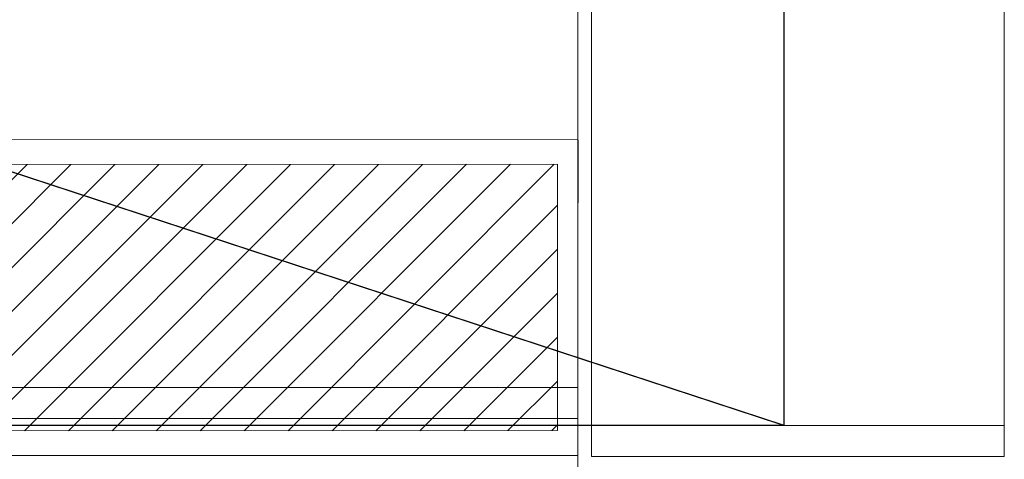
# Model space of a CAD drawing. Extents: x 3940905 to 4145695, y 925352 to 1109797.
# Tile 780 of 1056: x 4038832 to 4039625, y 1099393 to 1099746. Entities that reach past the tile are written whole.
import ezdxf

# ---------------------------------------------------------------- set-up
doc = ezdxf.new("R2010")
doc.units = 0
doc.header["$LTSCALE"] = 750
doc.header["$MEASUREMENT"] = 0
doc.linetypes.add('DASHED', pattern=[0.75, 0.5, -0.25])
doc.layers.add('CKD Equipments', color=252, linetype='CONTINUOUS', lineweight=0)
doc.layers.add('CKD-Hood', color=1, linetype='CONTINUOUS')

msp = doc.modelspace()

# ---------------------------------------------------------------- hatches: boundary and pattern name
at = {"layer": 'CKD Equipments'}
h = msp.add_hatch(dxfattribs=at)
h.set_pattern_fill('ANSI31', color=256, scale=200)
h.set_pattern_definition([(45, (4036411.71, 1099395.565), (-17.67767, 17.67767), [])])
h.paths.add_polyline_path([(4037426.8, 1099629.8), (4037426.83, 1099415.59), (4036432.06, 1099415.41), (4036432.06, 1099629.62)])
h.paths.add_polyline_path([(4039265.07, 1099415.92), (4037731.77, 1099415.64), (4037731.73, 1099629.85), (4039265.07, 1099630.13)])

# ---------------------------------------------------------------- linework, layer by layer
at = {"layer": 'CKD Equipments', "color": 252, "true_color": 0x989898}
for p, q in [((4039281.57, 1099425.59, -7.61), (4039281.57, 1100265.63, -7.61)), ((4039292.5, 1100263.78, -7.61), (4039292.5, 1099395.2, -7.61)), ((4039624.7, 1100263.78, -7.61), (4039624.7, 1099395.2, -7.61)), ((4037731.73, 1099450.52, -7.61), (4039281.57, 1099450.52, -7.61)), ((4037731.73, 1099425.59, -7.61), (4039281.57, 1099425.59, -7.61)), ((4039292.5, 1099420.14, -7.61), (4039624.7, 1099420.14, -7.61)), ((4039292.5, 1099395.2, -7.61), (4039624.7, 1099395.2, -7.61))]:
    msp.add_line(p, q, dxfattribs=at)
at = {"layer": 'CKD Equipments'}
for p, q in [((4036411.71, 1099649.46, -7.61), (4039281.57, 1099649.97, -7.61)), ((4039281.57, 1099649.97, -7.61), (4039281.57, 1099396.07, -7.61)), ((4036432.06, 1099629.62, -7.61), (4039265.07, 1099630.13, -7.61)), ((4039265.07, 1099630.13, -7.61), (4039265.07, 1099415.92, -7.61)), ((4039265.07, 1099415.92, -7.61), (4036432.06, 1099415.41, -7.61)), ((4039281.57, 1099396.07, -7.61), (4036411.71, 1099395.57, -7.61))]:
    msp.add_line(p, q, dxfattribs=at)
at = {"layer": 'CKD Equipments', "color": 2, "lineweight": 30}
msp.add_line((4039281.57, 1099649.46, -7.61), (4039281.57, 1099599.09, -7.61), dxfattribs=at)
at = {"layer": 'CKD Equipments', "linetype": 'DASHED', "ltscale": 25}
for p, q in [((4039281.57, 1099425.59, -7.61), (4037194.21, 1099425.59, -7.61)), ((4039281.57, 1098983.43, -7.61), (4039281.57, 1099425.59, -7.61))]:
    msp.add_line(p, q, dxfattribs=at)
at = {"layer": 'CKD-Hood', "linetype": 'DASHED', "const_width": 1, "elevation": -7.61}
msp.add_lwpolyline([(4036247.48, 1100470.14), (4039447.48, 1100470.14), (4039447.48, 1099420.14), (4036247.48, 1099420.14), (4036247.48, 1100470.14), (4039447.48, 1099420.14), (4036247.48, 1099420.14), (4039447.48, 1100470.14)], dxfattribs=at)

doc.saveas('drawing.dxf')
